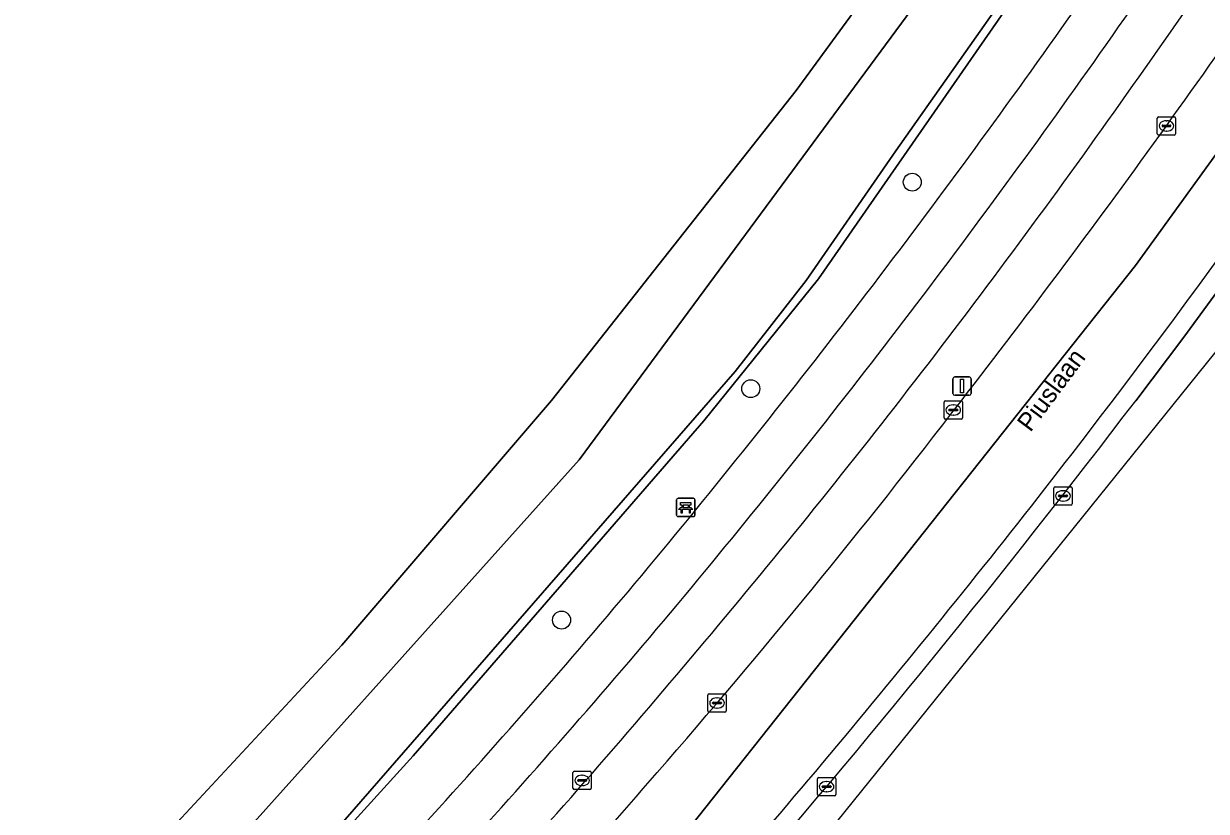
# Model space of a CAD drawing. Extents: x 162073 to 163043, y 381818 to 382561.
# Drawn here: x 162862.4 to 162927, y 382149.3 to 382192.3 of the extents above; entities that cross this region are included whole.
import ezdxf

# ---------------------------------------------------------------- set-up
doc = ezdxf.new("R2010")
doc.units = 0
for name, color, linetype in [('IMGEO_Bank', 7, 'Continuous'), ('IMGEO_Berm_gesloten', 7, 'Continuous'), ('IMGEO_Berm_groen', 7, 'Continuous'), ('IMGEO_Boom', 7, 'Continuous'), ('IMGEO_Fietspad_gesloten', 7, 'Continuous'), ('IMGEO_Kolk', 7, 'Continuous'), ('IMGEO_Lichtmast', 7, 'Continuous'), ('IMGEO_Loofbos', 7, 'Continuous'), ('IMGEO_Oever', 7, 'Continuous'), ('IMGEO_Openbare_ruimte_label', 7, 'Continuous'), ('IMGEO_Rijbaan_regionaal_gesloten', 7, 'Continuous'), ('IMGEO_Rioolput', 7, 'Continuous'), ('IMGEO_Voetpad_open', 7, 'Continuous'), ('IMGEO_Waterloop', 7, 'Continuous')]:
    doc.layers.add(name, color=color, linetype=linetype)

msp = doc.modelspace()

# ---------------------------------------------------------------- linework, layer by layer
at = {"layer": 'IMGEO_Bank'}
for p, q in [((162898.048, 382165.437), (162898.048, 382166.278)), ((162898.048, 382166.278), (162898.048, 382165.437)), ((162898.123, 382166.362), (162898.964, 382166.362)), ((162898.964, 382166.362), (162898.123, 382166.362)), ((162899.048, 382166.287), (162899.048, 382165.446)), ((162899.048, 382165.446), (162899.048, 382166.287)), ((162898.745, 382165.76), (162898.352, 382165.76)), ((162898.357, 382165.868), (162898.357, 382165.974)), ((162898.401, 382165.974), (162898.401, 382165.868)), ((162898.689, 382165.98), (162898.407, 382165.98)), ((162898.407, 382165.862), (162898.689, 382165.862)), ((162898.695, 382165.868), (162898.695, 382165.974)), ((162898.739, 382165.974), (162898.739, 382165.868)), ((162898.973, 382165.362), (162898.132, 382165.362)), ((162898.132, 382165.362), (162898.973, 382165.362))]:
    msp.add_line(p, q, dxfattribs=at)
for points in [[(162898.295, 382165.76), (162898.153, 382165.76), (162898.265, 382165.862), (162898.351, 382165.862)], [(162898.351, 382165.98), (162898.265, 382165.98), (162898.265, 382166.141), (162898.828, 382166.141), (162898.828, 382165.98), (162898.745, 382165.98)], [(162898.345, 382165.753), (162898.345, 382165.546), (162898.302, 382165.546), (162898.302, 382165.753)], [(162898.745, 382165.862), (162898.828, 382165.862), (162898.94, 382165.76), (162898.801, 382165.76)], [(162898.795, 382165.753), (162898.795, 382165.546), (162898.751, 382165.546), (162898.751, 382165.753)]]:
    msp.add_lwpolyline(points, dxfattribs=at)
for centre, radius, start, end in [((162898.126, 382166.284), 0.0779, 92.4484, 184.28452), ((162898.126, 382166.284), 0.0779, 92.4484, 184.28452), ((162898.97, 382166.284), 0.0779, 2.4484, 94.28452), ((162898.97, 382166.284), 0.0779, 2.4484, 94.28452), ((162898.295, 382165.753), 0.00671, 2.89567, 87.10433), ((162898.352, 382165.753), 0.00671, 92.89567, 177.10433), ((162898.35, 382165.973), 0.00671, 2.89567, 87.10433), ((162898.35, 382165.869), 0.00671, 272.89567, 357.10433), ((162898.407, 382165.973), 0.00671, 92.89567, 177.10433), ((162898.407, 382165.869), 0.00671, 182.89567, 267.10433), ((162898.689, 382165.973), 0.00671, 2.89567, 87.10433), ((162898.689, 382165.869), 0.00671, 272.89567, 357.10433), ((162898.746, 382165.973), 0.00671, 92.89567, 177.10433), ((162898.746, 382165.869), 0.00671, 182.89567, 267.10433), ((162898.744, 382165.753), 0.00671, 2.89567, 87.10433), ((162898.801, 382165.753), 0.00671, 92.89567, 177.10433), ((162898.126, 382165.44), 0.0779, 182.4484, 274.28452), ((162898.126, 382165.44), 0.0779, 182.4484, 274.28452), ((162898.97, 382165.44), 0.0779, 272.4484, 4.28452), ((162898.97, 382165.44), 0.0779, 272.4484, 4.28452)]:
    msp.add_arc(centre, radius, start, end, dxfattribs=at)
at = {"layer": 'IMGEO_Berm_gesloten'}
msp.add_lwpolyline([(162923.117, 382171.694), (162925.743, 382175.161), (162928.138, 382178.418)], dxfattribs=at)
for centre, radius, start, end in [((162512.927, 382481.882), 513.269, 322.54532, 326.65848), ((162472.973, 382514.783), 565.986, 319.06978, 322.68616), ((162501.536, 382492.01), 528.471, 318.24478, 322.42462)]:
    msp.add_arc(centre, radius, start, end, dxfattribs=at)
at = {"layer": 'IMGEO_Berm_groen'}
msp.add_lwpolyline([(162926.945, 382208.831), (162905.804, 382178.355), (162899.535, 382170.594), (162883.668, 382152.294), (162872.251, 382139.718), (162857.282, 382124.933), (162849.38, 382117.57), (162837.2, 382107.28), (162834.001, 382104.842), (162827.052, 382100.158), (162817.564, 382093.186), (162817.064, 382093.131), (162816.585, 382093.287), (162818.403, 382091.304), (162824.573, 382095.465), (162842.851, 382108.976)], dxfattribs=at)
for centre, radius, start, end in [((162499.425, 382489.555), 514.412, 324.53809, 328.7091), ((162489.506, 382496.408), 531.455, 324.58313, 328.68002), ((162507.993, 382485.956), 513.103, 322.22896, 326.40917), ((162533.232, 382464.285), 472.216, 320.15148, 324.65561), ((162562.303, 382442.338), 440.798, 319.92114, 324.82724), ((162587.909, 382421.157), 410.248, 318.88576, 322.54619), ((162562.446, 382442.016), 435.521, 315.03572, 319.9381), ((162578.971, 382426.398), 417.784, 314.94383, 320.12199), ((162555.875, 382444.8), 449.941, 314.53383, 319.29991)]:
    msp.add_arc(centre, radius, start, end, dxfattribs=at)
at = {"layer": 'IMGEO_Boom'}
for centre in [(162910.917, 382183.63), (162902.097, 382172.349), (162891.764, 382159.712)]:
    msp.add_circle(centre, 0.489, dxfattribs=at)
at = {"layer": 'IMGEO_Fietspad_gesloten'}
for centre, radius, start, end in [((162479.95, 382502.523), 540.308, 324.62061, 328.63203), ((162489.506, 382496.408), 531.455, 324.58313, 328.68002), ((162543.593, 382456.228), 461.614, 320.09714, 324.73199), ((162562.303, 382442.338), 440.798, 319.92114, 324.82724), ((162560.957, 382443.384), 440.056, 315.03977, 319.92977), ((162578.971, 382426.398), 417.784, 314.94383, 320.12199)]:
    msp.add_arc(centre, radius, start, end, dxfattribs=at)
at = {"layer": 'IMGEO_Kolk'}
for p, q in [((162924.298, 382186.277), (162924.298, 382187.129)), ((162924.373, 382187.203), (162925.225, 382187.203)), ((162924.786, 382186.983), (162924.811, 382186.983)), ((162925.299, 382187.129), (162925.299, 382186.277)), ((162924.557, 382186.697), (162924.557, 382186.709)), ((162924.995, 382186.66), (162924.597, 382186.66)), ((162924.6, 382186.746), (162924.998, 382186.746)), ((162924.809, 382186.423), (162924.784, 382186.423)), ((162925.041, 382186.709), (162925.041, 382186.697)), ((162925.225, 382186.203), (162924.373, 382186.203)), ((162912.657, 382170.762), (162912.657, 382171.614)), ((162912.732, 382171.688), (162913.584, 382171.688)), ((162913.145, 382171.468), (162913.17, 382171.468)), ((162913.658, 382171.614), (162913.658, 382170.762)), ((162912.916, 382171.182), (162912.916, 382171.194)), ((162913.354, 382171.145), (162912.956, 382171.145)), ((162912.959, 382171.231), (162913.357, 382171.231)), ((162913.168, 382170.908), (162913.143, 382170.908)), ((162913.4, 382171.194), (162913.4, 382171.182)), ((162913.584, 382170.688), (162912.732, 382170.688)), ((162918.647, 382166.069), (162918.647, 382166.921)), ((162918.722, 382166.995), (162919.574, 382166.995)), ((162919.648, 382166.921), (162919.648, 382166.069)), ((162918.906, 382166.489), (162918.906, 382166.501)), ((162919.344, 382166.452), (162918.946, 382166.452)), ((162918.949, 382166.538), (162919.347, 382166.538)), ((162919.158, 382166.215), (162919.133, 382166.215)), ((162919.135, 382166.775), (162919.16, 382166.775)), ((162919.39, 382166.501), (162919.39, 382166.489)), ((162919.574, 382165.995), (162918.722, 382165.995)), ((162899.755, 382154.76), (162899.755, 382155.612)), ((162899.83, 382155.686), (162900.682, 382155.686)), ((162900.057, 382155.229), (162900.455, 382155.229)), ((162900.243, 382155.466), (162900.268, 382155.466)), ((162900.756, 382155.612), (162900.756, 382154.76)), ((162900.682, 382154.686), (162899.83, 382154.686)), ((162900.014, 382155.18), (162900.014, 382155.192)), ((162900.452, 382155.143), (162900.054, 382155.143)), ((162900.266, 382154.906), (162900.241, 382154.906)), ((162900.498, 382155.192), (162900.498, 382155.18)), ((162905.737, 382150.187), (162905.737, 382151.039)), ((162905.812, 382151.113), (162906.664, 382151.113)), ((162906.225, 382150.893), (162906.25, 382150.893)), ((162906.738, 382151.039), (162906.738, 382150.187)), ((162906.664, 382150.113), (162905.812, 382150.113)), ((162905.996, 382150.607), (162905.996, 382150.619)), ((162906.434, 382150.57), (162906.036, 382150.57)), ((162906.039, 382150.656), (162906.437, 382150.656)), ((162906.248, 382150.333), (162906.223, 382150.333)), ((162906.48, 382150.619), (162906.48, 382150.607))]:
    msp.add_line(p, q, dxfattribs=at)
for points in [[(162924.298, 382186.277), (162924.298, 382187.129)], [(162924.373, 382187.203), (162925.225, 382187.203)], [(162925.299, 382187.129), (162925.299, 382186.277)], [(162925.225, 382186.203), (162924.373, 382186.203)], [(162912.657, 382170.762), (162912.657, 382171.614)], [(162912.732, 382171.688), (162913.584, 382171.688)], [(162913.658, 382171.614), (162913.658, 382170.762)], [(162913.584, 382170.688), (162912.732, 382170.688)], [(162918.647, 382166.069), (162918.647, 382166.921)], [(162918.722, 382166.995), (162919.574, 382166.995)], [(162919.648, 382166.921), (162919.648, 382166.069)], [(162919.574, 382165.995), (162918.722, 382165.995)], [(162899.755, 382154.76), (162899.755, 382155.612)], [(162899.83, 382155.686), (162900.682, 382155.686)], [(162900.756, 382155.612), (162900.756, 382154.76)], [(162900.682, 382154.686), (162899.83, 382154.686)], [(162905.737, 382150.187), (162905.737, 382151.039)], [(162905.812, 382151.113), (162906.664, 382151.113)], [(162906.738, 382151.039), (162906.738, 382150.187)], [(162906.664, 382150.113), (162905.812, 382150.113)]]:
    msp.add_lwpolyline(points, dxfattribs=at)
for centre, radius, start, end in [((162924.375, 382187.127), 0.0765, 91.55205, 178.44795), ((162924.375, 382187.127), 0.0765, 91.55205, 178.44795), ((162925.223, 382187.127), 0.0765, 1.55205, 88.44795), ((162925.223, 382187.127), 0.0765, 1.55205, 88.44795), ((162924.375, 382186.279), 0.0765, 181.55205, 268.44795), ((162924.375, 382186.279), 0.0765, 181.55205, 268.44795), ((162924.597, 382186.706), 0.0403, 85.87752, 175.75265), ((162924.594, 382186.696), 0.0366, 178.93798, 274.71019), ((162924.998, 382186.703), 0.043, 264.86636, 352.45326), ((162925.002, 382186.708), 0.0386, 1.73085, 96.63898), ((162925.223, 382186.279), 0.0765, 271.55205, 358.44795), ((162925.223, 382186.279), 0.0765, 271.55205, 358.44795), ((162912.734, 382171.612), 0.0765, 91.55205, 178.44795), ((162912.734, 382171.612), 0.0765, 91.55205, 178.44795), ((162913.582, 382171.612), 0.0765, 1.55205, 88.44795), ((162913.582, 382171.612), 0.0765, 1.55205, 88.44795), ((162912.734, 382170.764), 0.0765, 181.55205, 268.44795), ((162912.734, 382170.764), 0.0765, 181.55205, 268.44795), ((162912.956, 382171.191), 0.0403, 85.87752, 175.75265), ((162912.953, 382171.181), 0.0366, 178.93798, 274.71019), ((162913.357, 382171.188), 0.043, 264.86636, 352.45326), ((162913.361, 382171.193), 0.0386, 1.73085, 96.63898), ((162913.582, 382170.764), 0.0765, 271.55205, 358.44795), ((162913.582, 382170.764), 0.0765, 271.55205, 358.44795), ((162918.724, 382166.919), 0.0765, 91.55205, 178.44795), ((162918.724, 382166.919), 0.0765, 91.55205, 178.44795), ((162919.572, 382166.919), 0.0765, 1.55205, 88.44795), ((162919.572, 382166.919), 0.0765, 1.55205, 88.44795), ((162918.946, 382166.498), 0.0403, 85.87752, 175.75265), ((162918.943, 382166.488), 0.0366, 178.93798, 274.71019), ((162919.347, 382166.495), 0.043, 264.86636, 352.45326), ((162919.351, 382166.5), 0.0386, 1.73085, 96.63898), ((162918.724, 382166.071), 0.0765, 181.55205, 268.44795), ((162918.724, 382166.071), 0.0765, 181.55205, 268.44795), ((162919.572, 382166.071), 0.0765, 271.55205, 358.44795), ((162919.572, 382166.071), 0.0765, 271.55205, 358.44795), ((162899.832, 382155.61), 0.0765, 91.55205, 178.44795), ((162899.832, 382155.61), 0.0765, 91.55205, 178.44795), ((162900.054, 382155.189), 0.0403, 85.87752, 175.75265), ((162900.459, 382155.191), 0.0386, 1.73085, 96.63898), ((162900.68, 382155.61), 0.0765, 1.55205, 88.44795), ((162900.68, 382155.61), 0.0765, 1.55205, 88.44795), ((162899.832, 382154.762), 0.0765, 181.55205, 268.44795), ((162899.832, 382154.762), 0.0765, 181.55205, 268.44795), ((162900.051, 382155.179), 0.0366, 178.93798, 274.71019), ((162900.455, 382155.186), 0.043, 264.86636, 352.45326), ((162900.68, 382154.762), 0.0765, 271.55205, 358.44795), ((162900.68, 382154.762), 0.0765, 271.55205, 358.44795), ((162905.814, 382151.037), 0.0765, 91.55205, 178.44795), ((162905.814, 382151.037), 0.0765, 91.55205, 178.44795), ((162906.662, 382151.037), 0.0765, 1.55205, 88.44795), ((162906.662, 382151.037), 0.0765, 1.55205, 88.44795), ((162905.814, 382150.189), 0.0765, 181.55205, 268.44795), ((162905.814, 382150.189), 0.0765, 181.55205, 268.44795), ((162906.036, 382150.616), 0.0403, 85.87752, 175.75265), ((162906.033, 382150.606), 0.0366, 178.93798, 274.71019), ((162906.437, 382150.613), 0.043, 264.86636, 352.45326), ((162906.441, 382150.618), 0.0386, 1.73085, 96.63898), ((162906.662, 382150.189), 0.0765, 271.55205, 358.44795), ((162906.662, 382150.189), 0.0765, 271.55205, 358.44795)]:
    msp.add_arc(centre, radius, start, end, dxfattribs=at)
for centre, major_axis, ratio, start_param, end_param in [((162924.785, 382186.703), (-0.387, 0.002), 0.722429, 4.712389, 7.853982), ((162924.81, 382186.703), (-0.39, 0.002), 0.717154, 1.570796, 4.712389), ((162913.144, 382171.188), (-0.387, 0.002), 0.722429, 4.712389, 7.853982), ((162913.169, 382171.188), (-0.39, 0.002), 0.717154, 1.570796, 4.712389), ((162919.134, 382166.495), (-0.387, 0.002), 0.722429, 4.712389, 7.853982), ((162919.159, 382166.495), (-0.39, 0.002), 0.717154, 1.570796, 4.712389), ((162900.242, 382155.186), (-0.387, 0.002), 0.722429, 4.712389, 7.853982), ((162900.267, 382155.186), (-0.39, 0.002), 0.717154, 1.570796, 4.712389), ((162906.224, 382150.613), (-0.387, 0.002), 0.722429, 4.712389, 7.853982), ((162906.249, 382150.613), (-0.39, 0.002), 0.717154, 1.570796, 4.712389)]:
    msp.add_ellipse(centre, major_axis=major_axis, ratio=ratio, start_param=start_param, end_param=end_param, dxfattribs=at)
at = {"layer": 'IMGEO_Lichtmast'}
for p, q in [((162913.137, 382172.093), (162913.137, 382172.893)), ((162913.137, 382172.893), (162913.137, 382172.093)), ((162913.237, 382172.993), (162914.027, 382172.993)), ((162914.027, 382172.993), (162913.237, 382172.993)), ((162914.127, 382172.893), (162914.127, 382172.093)), ((162914.127, 382172.093), (162914.127, 382172.893)), ((162914.027, 382171.993), (162913.237, 382171.993)), ((162913.237, 382171.993), (162914.027, 382171.993))]:
    msp.add_line(p, q, dxfattribs=at)
msp.add_lwpolyline([(162913.557, 382172.868), (162913.707, 382172.868), (162913.707, 382172.118), (162913.557, 382172.118), (162913.557, 382172.868)], dxfattribs=at)
for centre, start, end in [((162913.237, 382172.893), 90, 180), ((162913.237, 382172.893), 90, 180), ((162914.027, 382172.893), 0, 90), ((162914.027, 382172.893), 360, 90), ((162913.237, 382172.093), 180, 270), ((162913.237, 382172.093), 180, 270), ((162914.027, 382172.093), 270, 0), ((162914.027, 382172.093), 270, 0)]:
    msp.add_arc(centre, 0.1, start, end, dxfattribs=at)
at = {"layer": 'IMGEO_Loofbos'}
msp.add_lwpolyline([(162835.073, 382193.121), (162817.792, 382168.598), (162790.242, 382139.847), (162774.029, 382139.847), (162769.433, 382155.171), (162755.383, 382155.851), (162752.447, 382152.522), (162751.978, 382152.012), (162800.677, 382108.957), (162812.961, 382098.097), (162816.441, 382100.26), (162835.948, 382115.508), (162846.879, 382124.841), (162866.744, 382144.32), (162879.767, 382158.337), (162891.22, 382171.7), (162904.582, 382188.642), (162913.654, 382201.075)], dxfattribs=at)
at = {"layer": 'IMGEO_Oever'}
for points in [[(162827.052, 382100.158), (162834.001, 382104.842), (162837.2, 382107.28), (162849.38, 382117.57), (162857.282, 382124.933), (162872.251, 382139.718), (162883.668, 382152.294), (162899.535, 382170.594), (162905.804, 382178.355), (162926.945, 382208.831), (162929.737, 382213.563), (162931.089, 382215.57), (162935.836, 382222.613), (162946.499, 382240.293), (162951.471, 382250), (162960.761, 382268.931), (162968.808, 382286.538), (162975.788, 382304.752), (162984.389, 382328.919), (162992.284, 382357.026), (163003.169, 382405.357), (163009.463, 382441.916)], [(162998.355, 382413.783), (162989.459, 382370.819), (162986.049, 382356.464), (162982.193, 382343.106), (162976.764, 382325.307), (162969.218, 382303.881), (162963.955, 382290.894), (162956.799, 382274.275), (162944.627, 382250), (162941.092, 382243.667), (162927.039, 382220.169), (162920.308, 382210.566), (162913.654, 382201.075), (162904.582, 382188.642), (162891.22, 382171.7), (162879.767, 382158.337), (162866.744, 382144.32), (162846.879, 382124.841), (162835.948, 382115.508), (162816.441, 382100.26), (162816.03, 382099.774)], [(162923.062, 382203.846), (162910.026, 382185.333), (162905.121, 382178.263), (162901.247, 382173.294), (162884.973, 382154.59), (162879.452, 382148.263), (162872.489, 382140.386), (162866.639, 382134.537), (162849.495, 382118.252), (162837.223, 382107.721), (162828.264, 382101.415), (162821.215, 382096.596), (162820.259, 382096.108), (162819.092, 382096.023), (162818.072, 382097.212), (162817.988, 382098.316), (162820.026, 382099.929), (162847.372, 382121.415), (162869.113, 382142.137), (162892.722, 382168.464), (162918.54, 382203.454)]]:
    msp.add_lwpolyline(points, dxfattribs=at)
at = {"layer": 'IMGEO_Rijbaan_regionaal_gesloten'}
for points in [[(162840.423, 382093.252), (162854.511, 382103.901), (162863.403, 382111.857), (162872.356, 382120.125), (162896.213, 382145.182), (162923.106, 382179.072), (162927.489, 382185.148), (162931.872, 382191.224), (162945.021, 382211.521), (162947.824, 382216.194), (162950.626, 382220.866), (162953.287, 382225.051), (162958.2, 382233.459), (162955.491, 382235.237)], [(162818.948, 382062.362), (162831.183, 382071.978), (162836.558, 382077.069), (162869.534, 382108.305), (162905.886, 382147.567), (162937.76, 382187.092), (162956.261, 382217.556), (162954.584, 382218.542)], [(162945.021, 382211.521), (162931.872, 382191.224), (162927.489, 382185.148), (162923.106, 382179.072), (162896.213, 382145.182), (162872.356, 382120.125), (162863.403, 382111.857), (162854.511, 382103.901)], [(162928.138, 382178.418), (162925.743, 382175.161), (162923.117, 382171.694)]]:
    msp.add_lwpolyline(points, dxfattribs=at)
for centre, radius, start, end in [((162507.993, 382485.956), 513.103, 322.22896, 326.40917), ((162512.927, 382481.882), 513.269, 322.54532, 326.65848), ((162587.909, 382421.157), 410.248, 318.88576, 322.54619), ((162472.973, 382514.783), 565.986, 319.06978, 322.68616), ((162501.536, 382492.01), 528.471, 318.24478, 322.42462), ((162555.875, 382444.8), 449.941, 314.53383, 319.29991)]:
    msp.add_arc(centre, radius, start, end, dxfattribs=at)
at = {"layer": 'IMGEO_Rioolput'}
for p, q in [((162892.388, 382150.529), (162892.388, 382151.381)), ((162892.463, 382151.455), (162893.315, 382151.455)), ((162893.389, 382151.381), (162893.389, 382150.529)), ((162892.647, 382150.949), (162892.647, 382150.961)), ((162893.085, 382150.912), (162892.687, 382150.912)), ((162892.69, 382150.998), (162893.088, 382150.998)), ((162892.876, 382151.235), (162892.901, 382151.235)), ((162893.131, 382150.961), (162893.131, 382150.949)), ((162893.315, 382150.455), (162892.463, 382150.455)), ((162892.899, 382150.675), (162892.874, 382150.675))]:
    msp.add_line(p, q, dxfattribs=at)
for points in [[(162892.388, 382150.529), (162892.388, 382151.381)], [(162892.463, 382151.455), (162893.315, 382151.455)], [(162893.389, 382151.381), (162893.389, 382150.529)], [(162893.315, 382150.455), (162892.463, 382150.455)]]:
    msp.add_lwpolyline(points, dxfattribs=at)
for centre, radius, start, end in [((162892.465, 382151.379), 0.0765, 91.55205, 178.44795), ((162892.465, 382151.379), 0.0765, 91.55205, 178.44795), ((162893.313, 382151.379), 0.0765, 1.55205, 88.44795), ((162893.313, 382151.379), 0.0765, 1.55205, 88.44795), ((162892.687, 382150.958), 0.0403, 85.87752, 175.75265), ((162892.684, 382150.948), 0.0366, 178.93798, 274.71019), ((162893.088, 382150.955), 0.043, 264.86636, 352.45326), ((162893.092, 382150.96), 0.0386, 1.73085, 96.63898), ((162892.465, 382150.531), 0.0765, 181.55205, 268.44795), ((162892.465, 382150.531), 0.0765, 181.55205, 268.44795), ((162893.313, 382150.531), 0.0765, 271.55205, 358.44795), ((162893.313, 382150.531), 0.0765, 271.55205, 358.44795)]:
    msp.add_arc(centre, radius, start, end, dxfattribs=at)
for centre, major_axis, ratio, start_param, end_param in [((162892.875, 382150.955), (-0.387, 0.002), 0.722429, 4.712389, 7.853982), ((162892.9, 382150.955), (-0.39, 0.002), 0.717154, 1.570796, 4.712389)]:
    msp.add_ellipse(centre, major_axis=major_axis, ratio=ratio, start_param=start_param, end_param=end_param, dxfattribs=at)
at = {"layer": 'IMGEO_Voetpad_open'}
for centre, radius, start, end in [((162499.425, 382489.555), 514.412, 324.53809, 328.7091), ((162479.95, 382502.523), 540.308, 324.62061, 328.63203), ((162533.232, 382464.285), 472.216, 320.15148, 324.65561), ((162543.593, 382456.228), 461.614, 320.09714, 324.73199), ((162562.446, 382442.016), 435.521, 315.03572, 319.9381), ((162560.957, 382443.384), 440.056, 315.03977, 319.92977)]:
    msp.add_arc(centre, radius, start, end, dxfattribs=at)
at = {"layer": 'IMGEO_Waterloop'}
msp.add_lwpolyline([(162918.54, 382203.454), (162892.722, 382168.464), (162869.113, 382142.137), (162847.372, 382121.415), (162820.026, 382099.929), (162817.988, 382098.316), (162818.072, 382097.212), (162819.092, 382096.023), (162820.259, 382096.108), (162821.215, 382096.596), (162828.264, 382101.415), (162837.223, 382107.721), (162849.495, 382118.252), (162866.639, 382134.537), (162872.489, 382140.386), (162879.452, 382148.263), (162884.973, 382154.59), (162901.247, 382173.294), (162905.121, 382178.263), (162910.026, 382185.333), (162923.062, 382203.846)], dxfattribs=at)

# ---------------------------------------------------------------- texts
at = {"layer": 'IMGEO_Openbare_ruimte_label'}
msp.add_text('Piuslaan', height=1, rotation=53.33641, dxfattribs=at).set_placement((162917.369, 382169.933))

doc.saveas('drawing.dxf')
